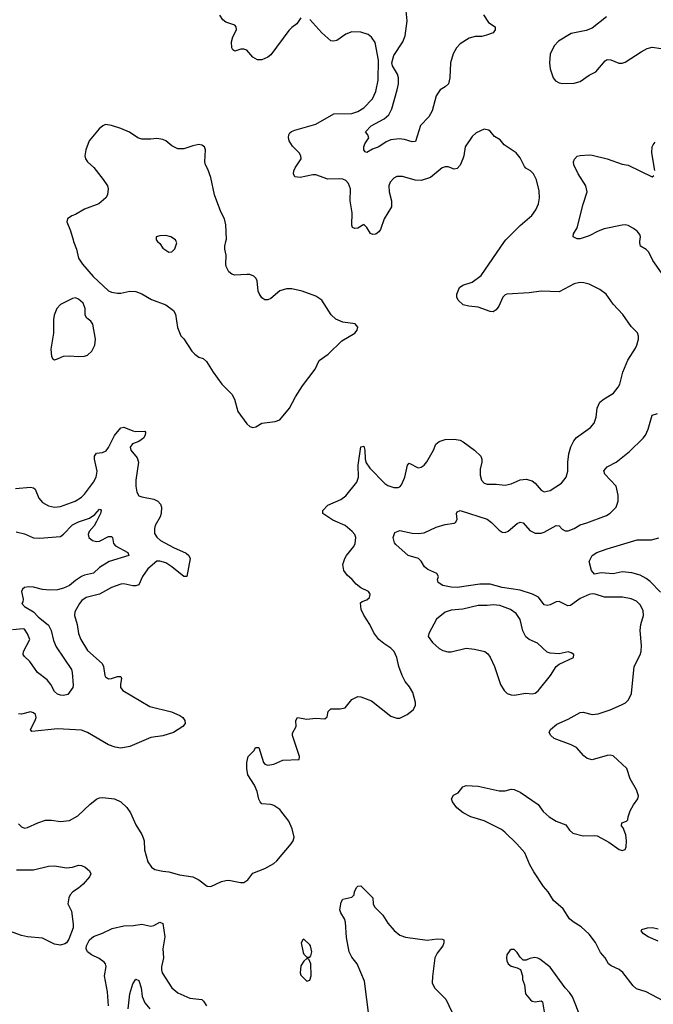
# Model space of a CAD drawing. Header units: inches. Extents: x 1682530 to 1839546, y 640742 to 791647.
# Tile 462 of 656: x 1741938 to 1746157, y 754921 to 761477. Entities that reach past the tile are written whole.
import ezdxf

# ---------------------------------------------------------------- set-up
doc = ezdxf.new("R2010")
doc.units = ezdxf.units.IN
doc.header["$MEASUREMENT"] = 0
doc.layers.add('B7745', color=7, linetype='Continuous')
doc.layers.add('B7746', color=7, linetype='Continuous')

msp = doc.modelspace()

# ---------------------------------------------------------------- linework, layer by layer
at = {"layer": 'B7745', "color": 5}
for points, elevation in [([(1741930, 756122.4), (1741950, 756102.4), (1741970, 756094.4), (1741990, 756097.6), (1742059.3, 756130), (1742110, 756146.5), (1742150, 756146.9), (1742210, 756138.3), (1742270, 756145.7), (1742324.4, 756175.6), (1742406.1, 756253.9), (1742450, 756286), (1742470, 756294.9), (1742490, 756297.1), (1742550, 756292), (1742570, 756288.5), (1742610, 756268.4), (1742650, 756230.4), (1742674.8, 756194.8), (1742710, 756116), (1742751.8, 756051.8), (1742760.5, 756030), (1742766, 756010), (1742768.4, 755950), (1742790.5, 755870), (1742814.2, 755834.2), (1742838.4, 755818.4), (1742890, 755806.7), (1742930, 755803.1), (1743002.7, 755782.8), (1743091.3, 755770), (1743130, 755750.5), (1743186.6, 755706.6), (1743210, 755704.9), (1743282.3, 755737.7), (1743310, 755745.3), (1743330, 755747.2), (1743407, 755733), (1743430, 755733), (1743456, 755750), (1743490, 755794), (1743570, 755824.9), (1743630, 755859.1), (1743650, 755876.3), (1743746, 755990), (1743759.3, 756010), (1743765.2, 756034.8), (1743753, 756090), (1743730, 756141.2), (1743670, 756217), (1743630, 756245.1), (1743610, 756251.5), (1743550, 756256.2), (1743538.7, 756270), (1743530, 756286), (1743518.2, 756338.2), (1743500.6, 756380.6), (1743456.2, 756450), (1743449.5, 756490), (1743449.2, 756530), (1743459, 756570), (1743498, 756610), (1743508.7, 756630), (1743530.6, 756630.6), (1743562, 756530), (1743570, 756520.7), (1743590, 756512.7), (1743630, 756519.5), (1743690, 756545.7), (1743798, 756550), (1743801.6, 756570), (1743754.5, 756710), (1743753.2, 756726.8), (1743779, 756770), (1743775.3, 756810), (1743788, 756830), (1743850, 756820.5), (1743910, 756826), (1743970, 756820.7), (1743984.1, 756835.9), (1743992.7, 756870), (1744010, 756887.3), (1744072.7, 756887.3), (1744104.2, 756895.8), (1744150, 756950.5), (1744190, 756970.4), (1744210, 756968.2), (1744281.1, 756941.1), (1744410, 756840.5), (1744450, 756825.5), (1744470, 756825.5), (1744517.2, 756850), (1744557.5, 756882.5), (1744574, 756910), (1744574, 756930), (1744556.2, 756996.2), (1744534.2, 757034.2), (1744504, 757070), (1744484, 757110), (1744462.7, 757170), (1744449.5, 757230), (1744432.3, 757270), (1744410, 757292.7), (1744362.3, 757322.3), (1744329.8, 757349.7), (1744295.2, 757395.2), (1744269.6, 757450), (1744230, 757512.7), (1744212, 757550), (1744206.8, 757593.2), (1744218, 757602), (1744250, 757614), (1744266, 757630), (1744272.3, 757650), (1744270, 757655.3), (1744261.2, 757670), (1744210, 757694.7), (1744179.1, 757719.1), (1744151.1, 757750), (1744117.5, 757777.5), (1744096.4, 757810), (1744089.7, 757850), (1744102.4, 757890), (1744113, 757910), (1744163, 757970), (1744171.1, 757990), (1744175.1, 758030), (1744168.3, 758050), (1744152.3, 758070), (1744106, 758110), (1744023.7, 758143.7), (1743956, 758190), (1743956.2, 758210), (1743990, 758244.2), (1744076.8, 758283.2), (1744110, 758307), (1744181.6, 758398.4), (1744193.4, 758430), (1744190.7, 758510), (1744210, 758633.4), (1744230, 758637.1), (1744236.6, 758610), (1744237.1, 758550), (1744245.8, 758525.8), (1744270, 758491.1), (1744368.9, 758388.9), (1744390, 758375.5), (1744430, 758361.6), (1744457.7, 758362.3), (1744470, 758367.6), (1744479.7, 758380.3), (1744502.2, 758430), (1744521, 758510), (1744530, 758524.4), (1744590, 758493.4), (1744610, 758497.3), (1744630, 758510.7), (1744648, 758532), (1744692.7, 758610), (1744709.5, 758650), (1744730, 758667.7), (1744770, 758681.1), (1744830, 758684.2), (1744870, 758678), (1744890, 758667), (1744967, 758610), (1745007.2, 758570), (1745014.3, 758550), (1745014.3, 758530), (1745004.6, 758484.6), (1745004.8, 758444.8), (1745013, 758410), (1745030.4, 758390.4), (1745050, 758384.4), (1745110, 758385.3), (1745170, 758378.4), (1745210, 758386.4), (1745270, 758413.7), (1745310, 758416.5), (1745350, 758406), (1745370, 758390.3), (1745410, 758344.4), (1745430, 758333.7), (1745470, 758341.7), (1745546.3, 758390), (1745577.3, 758430), (1745586.8, 758470), (1745586.9, 758530), (1745594.2, 758585.8), (1745606.7, 758633.3), (1745626.8, 758673.2), (1745645.3, 758694.7), (1745737.6, 758762.4), (1745762, 758790), (1745776.9, 758830), (1745782.6, 758890), (1745799.6, 758930), (1745830, 758953.4), (1745890.9, 758989.1), (1745923, 759030), (1745932.8, 759050), (1745954, 759130), (1745986.3, 759210), (1746038, 759290), (1746046, 759310), (1746057.2, 759350), (1746057.2, 759370), (1746051.9, 759391.9), (1746010, 759433.2), (1745954.1, 759514.1), (1745890, 759582.9), (1745842.4, 759650), (1745800.7, 759680.7), (1745730, 759715.4), (1745694.2, 759725.8), (1745667.9, 759727.9), (1745630, 759718.3), (1745530, 759664.5), (1745410, 759668.7), (1745330, 759657.2), (1745182, 759650), (1745170, 759645.2), (1745154.8, 759630), (1745127.3, 759570), (1745110, 759545.2), (1745090, 759532.3), (1745070, 759534), (1744990, 759562.4), (1744929.3, 759569.3), (1744890, 759579), (1744857.2, 759610), (1744849.4, 759630), (1744849.5, 759650), (1744866.3, 759693.7), (1744889, 759710), (1744950, 759728.8), (1745010, 759774.3), (1745166.8, 760000)], 780), ([(1742296.6, 760000), (1742316.5, 759950), (1742330.3, 759890), (1742355.5, 759850), (1742426.7, 759766.8), (1742530, 759672.5), (1742550, 759662.9), (1742590, 759656.1), (1742610, 759656.3), (1742670, 759668.9), (1742710, 759667.2), (1742750, 759652), (1742814.4, 759614.4), (1742910, 759578.3), (1742960.9, 759540.9), (1742975.6, 759515.6), (1742988.2, 759428.2), (1743010, 759372), (1743030, 759352), (1743084.7, 759270), (1743104.7, 759250), (1743130.6, 759230.6), (1743160.4, 759220.4), (1743181.4, 759201.4), (1743225.5, 759130), (1743282.7, 759050), (1743350, 758982.6), (1743367.1, 758950), (1743390, 758868.2), (1743450, 758786.4), (1743470, 758768.7), (1743490, 758762.4), (1743510, 758766), (1743550, 758790.4), (1743639.1, 758800.9), (1743670, 758813), (1743733.6, 758890), (1743774.5, 758965.5), (1743821.3, 759038.7), (1743905.6, 759150), (1743932.8, 759207.2), (1743992.7, 759250), (1744082, 759338), (1744168.7, 759390), (1744184, 759410), (1744188.7, 759430), (1744171.7, 759451.7), (1744090, 759462.7), (1744042.4, 759482.4), (1744011.3, 759511.3), (1743949.7, 759609.7), (1743910, 759635.6), (1743819, 759670), (1743750, 759683.8), (1743714.8, 759685.2), (1743670, 759671.1), (1743610, 759621.3), (1743590, 759611.5), (1743570, 759611.6), (1743550, 759625.1), (1743532.7, 759652.7), (1743526.4, 759670), (1743518, 759738), (1743512.8, 759752.8), (1743497, 759770), (1743470, 759779.7), (1743450, 759781), (1743370, 759775.3), (1743350, 759782.3), (1743330, 759798.7), (1743312.7, 759832.7), (1743309.8, 759850), (1743313.5, 759910), (1743303.5, 759950), (1743303.7, 759970), (1743311.1, 760000)], 820), ([(1742856, 760000), (1742870, 759986), (1742890, 759956), (1742930, 759928), (1742950, 759930.8), (1742970, 759951), (1742983.7, 759990), (1742979.4, 760000)], 840), ([(1746210.5, 759790.5), (1746153.1, 759873.1), (1746126.6, 759930), (1746110, 759946.6), (1746071.1, 759970), (1746066.8, 759990), (1746068, 760000)], 760), ([(1746223.3, 754943.3), (1746110, 755003.5), (1746044.8, 755024.8), (1746023.6, 755043.6), (1745953.2, 755133.2), (1745930, 755152), (1745876.6, 755176.6), (1745858.7, 755190), (1745835.4, 755230), (1745806, 755266), (1745772.9, 755332.9), (1745730, 755388.4), (1745677.3, 755437.3), (1745623.6, 755470), (1745599.7, 755490), (1745556.1, 755556.1), (1745493.1, 755613.1), (1745457, 755670), (1745425.2, 755705.2), (1745362.2, 755802.2), (1745335.1, 755850), (1745300.4, 755930), (1745248.7, 755990), (1745167.9, 756067.9), (1745145.1, 756085.1), (1745030, 756143.6), (1744942, 756170), (1744890, 756196), (1744849.2, 756230), (1744819.3, 756270), (1744814, 756290), (1744825.6, 756314.4), (1744858, 756330), (1744888, 756370), (1744910, 756377.3), (1744990, 756373.7), (1745130, 756342.4), (1745170, 756343), (1745210, 756352.7), (1745230.3, 756350.3), (1745270, 756332.7), (1745390, 756250.4), (1745424.4, 756204.4), (1745462.4, 756170), (1745510, 756140.3), (1745574.9, 756114.9), (1745599.7, 756079.7), (1745621.3, 756061.3), (1745690, 756043.6), (1745765.5, 756045.5), (1745782, 756042), (1745860.6, 756000.6), (1745930, 755951), (1745950, 755944.7), (1745970, 755952), (1745976, 755970), (1745978, 756010), (1745973.6, 756050), (1745956.2, 756096.2), (1745945.2, 756110), (1745948, 756130), (1745979, 756141), (1745988, 756150), (1745988.7, 756170), (1746002, 756210), (1746024, 756250), (1746054, 756290), (1746059, 756310), (1746044, 756350), (1746002, 756422), (1745980.5, 756490), (1745890, 756574.7), (1745870, 756579.7), (1745850, 756578), (1745750, 756549.7), (1745717, 756557), (1745694.5, 756574.5), (1745645.1, 756630), (1745610, 756648.9), (1745497, 756690), (1745474.5, 756710), (1745464, 756730), (1745473.2, 756750), (1745513.6, 756786.4), (1745590, 756819.6), (1745670, 756863.1), (1745690, 756866), (1745750, 756850.4), (1745790, 756856), (1745870, 756882.8), (1745944.7, 756915.3), (1745970.7, 756929.3), (1745991.7, 756948.3), (1746011, 756990), (1746029.8, 757170), (1746070, 757248.2), (1746076.5, 757270), (1746079.2, 757310), (1746068.2, 757410), (1746072.8, 757450), (1746091.1, 757510), (1746090, 757542), (1746070, 757581.3), (1746045.1, 757605.1), (1746010, 757620.3), (1745952.5, 757632.5), (1745832.6, 757632.6), (1745770, 757652.7), (1745750, 757654.7), (1745730, 757650.5), (1745670, 757623.7), (1745604.5, 757575.5), (1745586.9, 757573.1), (1745530, 757602.5), (1745510, 757601.1), (1745470, 757581.5), (1745450, 757576.8), (1745430, 757581.1), (1745391.2, 757631.2), (1745352.8, 757652.8), (1745270, 757678.2), (1745150, 757696.1), (1745070, 757717.7), (1745001.2, 757718.8), (1744850, 757697), (1744810, 757697.7), (1744756, 757710), (1744725.1, 757730), (1744720.7, 757750), (1744726, 757770), (1744715.3, 757790), (1744655.4, 757815.4), (1744634.1, 757834.1), (1744611.1, 757871.1), (1744592.3, 757890), (1744523.6, 757910), (1744442.2, 757982.2), (1744434, 757994), (1744423.7, 758030), (1744436.6, 758063.4), (1744470, 758074.9), (1744550, 758056.9), (1744590, 758055.5), (1744630, 758061.2), (1744710, 758098.9), (1744770, 758114.9), (1744830, 758124.4), (1744839.3, 758130), (1744851.3, 758148.7), (1744845.6, 758190), (1744850, 758201), (1744870, 758208.2), (1745050.2, 758150.2), (1745078.4, 758130), (1745130, 758078), (1745150, 758065.5), (1745170, 758063), (1745190, 758070.4), (1745250, 758122.6), (1745270, 758131.8), (1745290, 758126.4), (1745335.2, 758075.2), (1745370, 758059), (1745410, 758059), (1745430, 758063.6), (1745510, 758108.7), (1745530, 758106), (1745550, 758084.9), (1745570, 758074.3), (1745590, 758074), (1745630, 758088.6), (1745670, 758114), (1745713.9, 758126.1), (1745844.9, 758175.1), (1745870, 758190.4), (1745909.6, 758230), (1745923, 758270), (1745923.6, 758310), (1745909.3, 758370), (1745833.2, 758450), (1745827.2, 758472.8), (1745850, 758498.8), (1745910, 758530.6), (1745999.2, 758600.8), (1746089.6, 758690), (1746104.2, 758710), (1746122.4, 758750), (1746150, 758844.7), (1746185.6, 758854.4)], 760), ([(1741910, 758354.3), (1742010, 758364.2), (1742030, 758359), (1742039.6, 758350), (1742064.4, 758290), (1742090, 758262.3), (1742130, 758239.1), (1742170, 758230.2), (1742210, 758235.2), (1742307, 758270), (1742350, 758298.6), (1742370, 758318), (1742430, 758397.3), (1742447.1, 758430), (1742452.8, 758470), (1742436, 758550), (1742435.8, 758570), (1742450, 758590.2), (1742490, 758596.2), (1742513.6, 758606.4), (1742530, 758628.4), (1742570, 758709.1), (1742610, 758759), (1742630, 758764.4), (1742690, 758738.7), (1742710, 758734.9), (1742770, 758736.3), (1742774.4, 758730), (1742773.1, 758710), (1742762, 758690), (1742731.5, 758668.5), (1742688, 758652), (1742674.2, 758630), (1742677.2, 758610), (1742719.1, 758559.1), (1742728.3, 758530), (1742711, 758410), (1742710.2, 758370), (1742717.4, 758330), (1742730, 758306.7), (1742750, 758298.9), (1742830, 758284.9), (1742857, 758270), (1742874.3, 758250), (1742881.5, 758230), (1742880.7, 758190), (1742873.3, 758166.7), (1742840.7, 758110), (1742834.4, 758090), (1742836, 758056), (1742850, 758032.2), (1742875.8, 758010), (1742961.6, 757961.6), (1743045.7, 757925.7), (1743063.6, 757910), (1743072.4, 757890), (1743050, 757769.7), (1743030, 757768.8), (1742950, 757834.3), (1742910, 757860.8), (1742870, 757870.9), (1742850, 757871), (1742790, 757821.5), (1742755, 757770), (1742730, 757714.3), (1742710, 757707.9), (1742690, 757708), (1742630, 757721.6), (1742610, 757718.9), (1742550, 757696.5), (1742470, 757652.5), (1742380.5, 757630), (1742350.3, 757610), (1742336.5, 757590), (1742305.8, 757534.2), (1742303.2, 757510), (1742320.8, 757450), (1742329.1, 757390), (1742344.4, 757350), (1742390, 757277.4), (1742486.3, 757190), (1742495.2, 757170), (1742504, 757110), (1742510, 757100.4), (1742530, 757089.2), (1742550, 757090.2), (1742590, 757103.1), (1742610, 757102.8), (1742614.9, 757090), (1742608.1, 757051.9), (1742609.1, 757030), (1742624.9, 757010), (1742804.7, 756904.7), (1742948.2, 756868.2), (1743004.4, 756844.4), (1743024, 756830), (1743038, 756810), (1743039.1, 756790), (1743024.9, 756770), (1742960.7, 756730), (1742890.9, 756709.1), (1742810, 756696.5), (1742670, 756636.8), (1742610, 756626.2), (1742572.8, 756632.8), (1742528, 756648), (1742389.6, 756730), (1742350, 756747.4), (1742190, 756755.4), (1742018, 756738), (1742009.5, 756750), (1742040.7, 756810), (1742047, 756830), (1742042.9, 756850), (1742030, 756861.6), (1742010, 756867.8), (1741950, 756853.5), (1741930, 756854.2)], 780), ([(1741913.4, 758066.6), (1741970, 758053), (1742030, 758027.9), (1742070, 758024.3), (1742210, 758036.9), (1742230, 758050.3), (1742290, 758113.7), (1742330, 758134.3), (1742401.7, 758158.3), (1742437.2, 758182.8), (1742470, 758217.1), (1742475.6, 758215.6), (1742479.1, 758210), (1742475.6, 758190), (1742450, 758135.1), (1742433.4, 758106.6), (1742399.5, 758070), (1742393.7, 758050), (1742398.7, 758030), (1742422, 758010), (1742450, 758001.7), (1742470, 758004.9), (1742530, 758035.8), (1742550, 758036.3), (1742555.5, 758030), (1742561.7, 757990), (1742574.7, 757974.7), (1742657.1, 757930), (1742664.7, 757910), (1742532.7, 757870), (1742470, 757828.6), (1742430, 757791.9), (1742370, 757777.6), (1742350, 757768.6), (1742310, 757742.8), (1742270, 757709.4), (1742230, 757690.8), (1742190, 757680.4), (1742138, 757678), (1742090, 757682.7), (1742030, 757698.8), (1741999.3, 757700.7), (1741970, 757695.8), (1741955.6, 757684.4), (1741950.4, 757670), (1741961.1, 757618.9), (1741958.4, 757601.6), (1741951, 757590), (1741970.4, 757570.4), (1742030, 757535.3), (1742061.6, 757501.6), (1742130, 757444.4), (1742147.7, 757410), (1742162.3, 757342.3), (1742180.2, 757300.2), (1742281.5, 757150), (1742287.6, 757130), (1742294.2, 757045.8), (1742290.4, 757029.6), (1742257.1, 756982.9), (1742230, 756977), (1742210, 756979.5), (1742190, 756987), (1742170, 757003.7), (1742144.7, 757050), (1742120.6, 757080.6), (1742055.1, 757130), (1742004.2, 757204.2), (1741970, 757236), (1741961.6, 757250), (1741963.6, 757270), (1742005.2, 757350), (1741990, 757388), (1741970, 757418), (1741960.4, 757420.4), (1741890, 757415.3)], 760), ([(1746204.8, 757664.8), (1746136.4, 757736.4), (1746110, 757757.2), (1746070, 757777.7), (1746013.4, 757793.4), (1745950, 757801.1), (1745890, 757788.2), (1745810, 757793.2), (1745764.7, 757784.7), (1745745.2, 757810), (1745729.2, 757869.2), (1745749.3, 757910), (1745781.2, 757930), (1745850, 757954.6), (1746050, 758013.7), (1746145.7, 758014.3), (1746193.5, 758026.5)], 740), ([(1741915.5, 755815.5), (1742030, 755816.9), (1742130, 755841.7), (1742170, 755842), (1742250, 755830.3), (1742290, 755834.3), (1742330, 755846.5), (1742350, 755845.2), (1742373.9, 755833.9), (1742402, 755810), (1742410.4, 755790), (1742401.6, 755770), (1742360, 755720), (1742330, 755693.6), (1742290.7, 755670), (1742274, 755650), (1742264.9, 755630), (1742258.8, 755590), (1742281.6, 755541.6), (1742294.6, 755454.6), (1742294.3, 755430), (1742265.2, 755354.8), (1742250.3, 755329.7), (1742237.4, 755322.6), (1742210, 755314.7), (1742170, 755321.1), (1742090, 755360.5), (1741990, 755369.7), (1741950, 755379.2), (1741870, 755407.9)], 760), ([(1744264.6, 754830), (1744234.3, 755074.3), (1744185.6, 755190), (1744150, 755234.7), (1744130.9, 755270), (1744113.1, 755366.9), (1744107.3, 755467.2), (1744101.3, 755490), (1744076.2, 755530), (1744069.6, 755550), (1744078.6, 755601.4), (1744090, 755621), (1744150, 755635.5), (1744164.5, 755650), (1744167.6, 755670), (1744181, 755699), (1744190, 755708.4), (1744210, 755710.4), (1744288.2, 755630), (1744291.7, 755590), (1744300.4, 755570), (1744354.8, 755514.8), (1744390, 755460.7), (1744431.5, 755411.5), (1744470, 755381.6), (1744507.4, 755367.4), (1744650, 755349.1), (1744716.9, 755356.9), (1744750, 755354.9), (1744761, 755350), (1744763, 755330), (1744755.8, 755310), (1744718, 755262), (1744702, 755230), (1744685.5, 755105.5), (1744684.6, 755064.6), (1744700.5, 755030), (1744775, 754955), (1744815.8, 754870)], 760), ([(1742529.2, 754910), (1742523.3, 755003.3), (1742502.6, 755110), (1742513.3, 755173.3), (1742509.4, 755190), (1742501.2, 755201.2), (1742466.2, 755226.2), (1742415.1, 755250), (1742389.6, 755270), (1742381.3, 755290), (1742382.4, 755310), (1742401.6, 755350), (1742430, 755372.2), (1742490, 755394.4), (1742554.1, 755425.9), (1742630, 755443.2), (1742694.9, 755445.1), (1742750, 755455.6), (1742810, 755441.7), (1742830, 755446), (1742870, 755468.4), (1742890, 755459.1), (1742904.4, 755370), (1742891.7, 755290), (1742894.3, 755230), (1742881.1, 755170), (1742881.1, 755150), (1742887.4, 755130), (1742950, 755031.8), (1742990, 754997.7), (1743070, 754961.3), (1743150, 754952), (1743162, 754942), (1743181.6, 754910)], 760), ([(1746190, 755340.9), (1746122.7, 755370), (1746092, 755390), (1746076, 755410), (1746080.1, 755419.9), (1746118, 755430), (1746151.5, 755431.5), (1746190, 755423.7)], 740), ([(1745674, 754830), (1745619.3, 754970), (1745599.1, 754999.1), (1745569.3, 755030), (1745470, 755169.2), (1745402, 755222), (1745387.9, 755227.9), (1745368.1, 755231.9), (1745334, 755226), (1745310, 755215.1), (1745290, 755216), (1745270, 755235.1), (1745250, 755267), (1745230, 755285.6), (1745210, 755285.6), (1745201.1, 755278.9), (1745182.4, 755250), (1745178.4, 755230), (1745180.5, 755210), (1745190.4, 755190.4), (1745210, 755174), (1745250, 755164), (1745272.5, 755152.5), (1745284.9, 755110), (1745286.2, 755086.2), (1745298.8, 755050), (1745306, 754990), (1745338.8, 754950), (1745350, 754942), (1745370, 754937.3), (1745410, 754944.7), (1745418, 754938), (1745430.5, 754870.5)], 780), ([(1742661, 754890), (1742670.8, 754990), (1742690, 755056.3), (1742710, 755088.2), (1742730, 755080.4), (1742746.9, 755030), (1742753.9, 754973.9), (1742770, 754930.8), (1742804.4, 754890)], 740)]:
    msp.add_lwpolyline(points, dxfattribs=dict(at, elevation=elevation))
for points, elevation in [([(1742310, 759624.5), (1742290, 759619.5), (1742210, 759580.7), (1742185.7, 759554.3), (1742167, 759510), (1742161.7, 759481.7), (1742162, 759390), (1742144.1, 759284.1), (1742150, 759234), (1742158, 759218), (1742170, 759211.3), (1742190, 759218.8), (1742230, 759237.3), (1742270, 759239.1), (1742330, 759234), (1742370, 759237.3), (1742390, 759244), (1742418, 759270), (1742436.9, 759310), (1742442.4, 759350), (1742424.2, 759450), (1742411.8, 759470), (1742385.6, 759490), (1742374.7, 759510), (1742373.1, 759553.1), (1742359.5, 759590), (1742330, 759617)], 820), ([(1745090, 757581.2), (1745050, 757576.5), (1744990, 757577.4), (1744887.5, 757552.5), (1744810, 757545.4), (1744770, 757531.2), (1744713.6, 757486.4), (1744661, 757390), (1744658, 757370), (1744686, 757330), (1744730, 757290.8), (1744755.9, 757275.9), (1744788.1, 757268.1), (1744810, 757268.4), (1744910, 757291.7), (1744966.4, 757286.4), (1745034, 757270), (1745055.5, 757255.5), (1745071.5, 757231.5), (1745099.5, 757170), (1745139.1, 757050), (1745162.8, 757010), (1745182.8, 756990), (1745210, 756980.5), (1745230, 756979.3), (1745307.7, 756992.3), (1745350, 756988.4), (1745370, 756993), (1745390, 757007.7), (1745472, 757110), (1745510, 757171), (1745530, 757186.8), (1745626, 757230), (1745628, 757250), (1745610, 757262), (1745590, 757268), (1745530, 757255.3), (1745470, 757259), (1745450, 757266), (1745385.4, 757325.4), (1745330, 757351.1), (1745308.1, 757368.1), (1745288, 757408), (1745270, 757482.7), (1745244.2, 757524.2), (1745206.6, 757550), (1745135.7, 757575.7)], 780), ([(1743830, 755355.3), (1743822, 755350), (1743812, 755330), (1743825.4, 755265.4), (1743830, 755254), (1743850, 755234), (1743870, 755234), (1743876.4, 755243.6), (1743882, 755270), (1743873.2, 755310), (1743870, 755318)], 780), ([(1743850, 755226), (1743830, 755208), (1743810, 755178), (1743804.7, 755130), (1743810, 755114), (1743850, 755074), (1743870, 755082), (1743878, 755110), (1743875.3, 755190), (1743862, 755222)], 780)]:
    msp.add_lwpolyline(points, close=True, dxfattribs=dict(at, elevation=elevation))
at = {"layer": 'B7746', "color": 5}
for points, elevation in [([(1745026.3, 761510), (1745058.3, 761458.3), (1745102.8, 761430), (1745104, 761410), (1745090, 761389.4), (1745046.2, 761373.8), (1745014, 761366), (1744970, 761364.5), (1744930, 761354.8), (1744870, 761316.4), (1744845.2, 761290), (1744824.7, 761250), (1744807.2, 761190), (1744801.8, 761090), (1744792.7, 761050), (1744770.4, 761030), (1744737, 761010), (1744710.3, 760970), (1744684.9, 760870), (1744661.1, 760830), (1744607.1, 760772.9), (1744573.4, 760666.6), (1744550, 760663.5), (1744499.2, 760679.2), (1744463.6, 760683.6), (1744410, 760677.3), (1744377, 760663), (1744330, 760629.8), (1744286.3, 760613.7), (1744250, 760593.6), (1744238, 760598), (1744228.9, 760610), (1744229, 760630), (1744235.6, 760650), (1744261.6, 760690), (1744256, 760710), (1744239.5, 760730), (1744278.4, 760770), (1744363.8, 760816.2), (1744395.8, 760844.2), (1744415.8, 760884.2), (1744451.2, 761008.8), (1744459, 761050), (1744459.6, 761090), (1744453.4, 761113.4), (1744419.9, 761170), (1744416.7, 761190), (1744430, 761237.7), (1744488.3, 761330), (1744505.4, 761370), (1744518.4, 761470), (1744510, 761536)], 760), ([(1743810, 761488.7), (1743784, 761450), (1743750, 761425.6), (1743730, 761404.2), (1743610, 761243), (1743590, 761228.4), (1743550, 761209.7), (1743521.2, 761210), (1743490, 761228.3), (1743450, 761273.5), (1743430, 761281), (1743410, 761281.1), (1743370, 761267.6), (1743356.6, 761276.6), (1743349.7, 761289.7), (1743348.2, 761330), (1743357.4, 761362.6), (1743380.9, 761410), (1743379.3, 761430), (1743370, 761441.2), (1743310, 761460.9), (1743290, 761475.1), (1743270, 761506)], 780), ([(1745166.8, 760000), (1745173.7, 760010), (1745270, 760106), (1745347.4, 760172.6), (1745374.5, 760210), (1745392.4, 760250), (1745398.9, 760290), (1745397.7, 760337.7), (1745378.3, 760410), (1745359.1, 760450), (1745339.6, 760470), (1745308.4, 760488.4), (1745299.1, 760499.1), (1745270, 760558), (1745244.5, 760590), (1745164.2, 760644.2), (1745137.5, 760677.5), (1745100.2, 760700.2), (1745070, 760735.3), (1745060.2, 760740.2), (1745030, 760749), (1744976.3, 760723.7), (1744950, 760699), (1744903, 760630), (1744895.8, 760570), (1744888.8, 760550), (1744870, 760509.3), (1744850, 760485.1), (1744830, 760482.4), (1744790, 760496.4), (1744770, 760496.8), (1744750, 760489.7), (1744673.4, 760426.6), (1744610, 760405.2), (1744570, 760407.6), (1744486.6, 760433.4), (1744450, 760432.5), (1744430, 760422), (1744405.3, 760394.7), (1744395.6, 760370), (1744397.6, 760330), (1744414, 760270), (1744412.7, 760230), (1744364, 760150), (1744339.7, 760080.3), (1744330, 760065.1), (1744310, 760049.7), (1744290, 760046), (1744273.1, 760053.1), (1744250, 760094), (1744230, 760112.7), (1744190, 760089.6), (1744170, 760085.6), (1744153.8, 760093.8), (1744148.6, 760108.6), (1744150.7, 760190), (1744137.2, 760270), (1744139.8, 760350), (1744127.2, 760387.2), (1744110, 760405.4), (1744090, 760415.1), (1744070, 760418), (1743990, 760415.7), (1743910, 760443.2), (1743890, 760443.7), (1743805.2, 760425.2), (1743769.6, 760430), (1743761.1, 760450), (1743763.5, 760470), (1743770.9, 760490), (1743811.2, 760550), (1743809.7, 760570), (1743798, 760590), (1743754.6, 760634.6), (1743733.1, 760670), (1743727.6, 760692.4), (1743729, 760710), (1743737, 760723), (1743747.2, 760732.8), (1743770, 760742.2), (1743910, 760780.2), (1744030, 760849.1), (1744150, 760853.1), (1744190, 760864.9), (1744229.4, 760890), (1744286, 760950), (1744310, 760998.8), (1744325.7, 761074.3), (1744326.5, 761206.5), (1744304.4, 761324.4), (1744280.7, 761360.7), (1744258.9, 761378.9), (1744210, 761394), (1744150, 761396.4), (1744110, 761380.5), (1744050, 761337.7), (1744030, 761332.8), (1744010, 761336.9), (1743948.6, 761388.6), (1743870, 761479)], 780), ([(1745844, 761496), (1745750, 761421.3), (1745710, 761405.7), (1745610, 761385.4), (1745525.8, 761334.2), (1745496.5, 761303.5), (1745470, 761248), (1745465.3, 761190), (1745470.3, 761150), (1745488.9, 761090), (1745504.9, 761070), (1745530, 761055.6), (1745552.8, 761052.8), (1745630, 761053.4), (1745670, 761065.3), (1745730, 761107.7), (1745774, 761130), (1745836.4, 761203.6), (1745850, 761212), (1745874, 761210), (1745926.4, 761186.4), (1745950, 761186.8), (1745970, 761194.8), (1746076.1, 761263.9), (1746115.3, 761284.7), (1746150, 761294), (1746210, 761285.5)], 780), ([(1743311.1, 760000), (1743314.7, 760014.7), (1743310.9, 760110.9), (1743300.5, 760150), (1743277.4, 760197.4), (1743235.1, 760310), (1743210, 760425.2), (1743190, 760480.9), (1743174.3, 760510), (1743171.2, 760530), (1743175.1, 760610), (1743168.7, 760630), (1743150, 760641.2), (1743130, 760645.2), (1743090, 760638), (1743030, 760617), (1742990, 760618), (1742950, 760638), (1742910, 760669.5), (1742890, 760679.5), (1742850, 760686.6), (1742810, 760680.9), (1742750, 760682), (1742724, 760690), (1742667.9, 760727.9), (1742610, 760752.8), (1742550, 760772), (1742510, 760779), (1742490.6, 760769.4), (1742466, 760750), (1742400.7, 760670), (1742377.1, 760610), (1742372.4, 760570), (1742376.4, 760550), (1742388.4, 760530), (1742431.7, 760491.7), (1742493.9, 760413.9), (1742521.3, 760370), (1742526.7, 760350), (1742521.3, 760310), (1742510.2, 760289.8), (1742463.8, 760250), (1742370, 760215.6), (1742310, 760179.5), (1742284.7, 760170), (1742256, 760150), (1742251, 760130), (1742276.3, 760070), (1742292.7, 760010), (1742296.6, 760000)], 820), ([(1746166.8, 760473.2), (1746146.3, 760590), (1746149.7, 760630), (1746155.8, 760644.2), (1746170, 760660.5)], 760), ([(1746068, 760000), (1746071.7, 760030), (1746066.2, 760046.2), (1746050, 760068), (1746025.6, 760085.6), (1745990, 760106), (1745970, 760111), (1745950, 760109.8), (1745830, 760084.7), (1745790.2, 760069.8), (1745730, 760036.9), (1745670, 760018.4), (1745650, 760018), (1745624, 760030), (1745625.2, 760050), (1745650, 760091.3), (1745689.5, 760249.5), (1745716.3, 760330), (1745708, 760370), (1745657.4, 760450), (1745628, 760510), (1745625.6, 760530), (1745631.7, 760548.3), (1745650, 760567.3), (1745670, 760573.4), (1745730, 760578), (1745750, 760575.5), (1745850, 760550.4), (1745950, 760514), (1745990, 760508.5), (1746150, 760431), (1746159.5, 760440.5)], 760), ([(1742979.4, 760000), (1742975.1, 760010), (1742944, 760030), (1742910, 760039.5), (1742870, 760038), (1742846, 760030), (1742846, 760010), (1742856, 760000)], 840)]:
    msp.add_lwpolyline(points, dxfattribs=dict(at, elevation=elevation))

doc.saveas('drawing.dxf')
